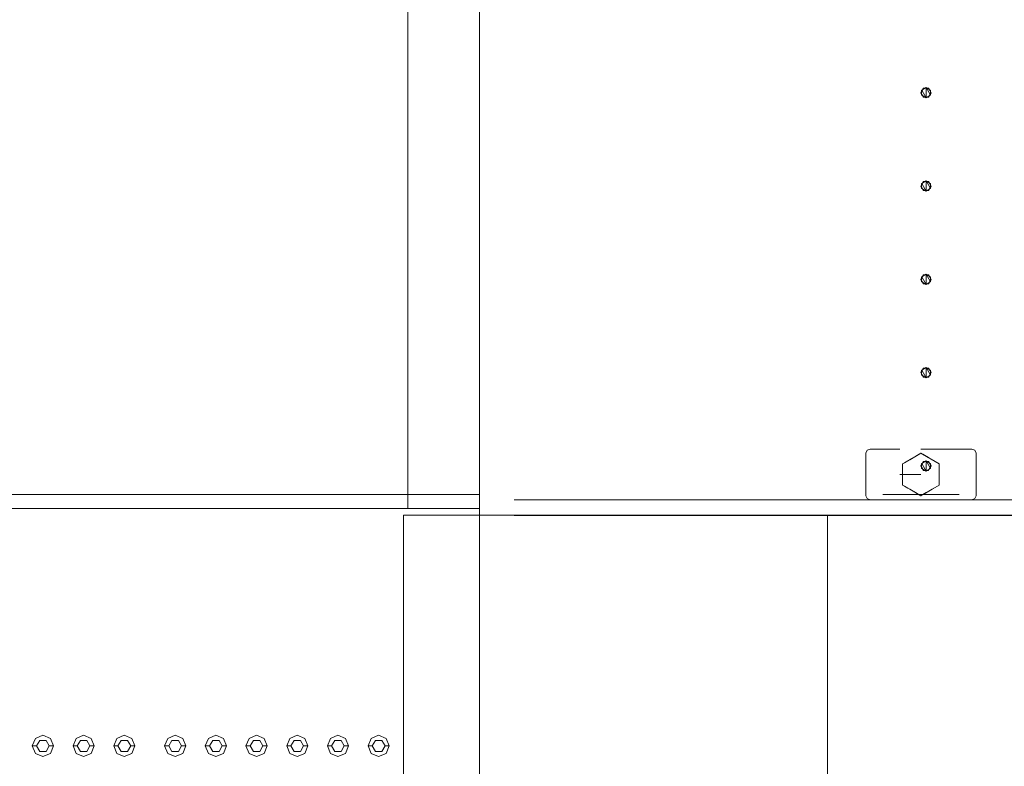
# Model space of a CAD drawing. Header units: millimetres. Extents: x 2 to 902, y -447 to 199.
# Tile 807 of 1056: x 14.32 to 16.64, y 187.87 to 189.63. Entities that reach past the tile are written whole.
import ezdxf

# ---------------------------------------------------------------- set-up
doc = ezdxf.new("R2010")
doc.units = ezdxf.units.MM
doc.header["$MEASUREMENT"] = 0
for name, color, linetype, lineweight in [('IFC-Corrimão-Contorno', 36, 'Continuous', 5), ('IFC-Elemento construtivo genérico-Contorno', 253, 'Continuous', 5), ('IFC-Laje-Contorno', 134, 'Continuous', 5), ('IFC-Parede padrão-Contorno', 44, 'Continuous', 5)]:
    doc.layers.add(name, color=color, linetype=linetype, lineweight=lineweight)

msp = doc.modelspace()

# ---------------------------------------------------------------- linework, layer by layer
at = {"layer": 'IFC-Corrimão-Contorno', "color": 7, "lineweight": 5}
for p, q in [((16.4471, 189.4614), (16.4531, 189.4718)), ((16.4471, 189.4614), (16.4531, 189.4718)), ((16.4471, 189.4614), (16.4508, 189.4678)), ((16.4471, 189.4614), (16.4494, 189.4655)), ((16.4487, 189.4674), (16.4515, 189.469)), ((16.4487, 189.4674), (16.4515, 189.469)), ((16.4487, 189.4674), (16.4496, 189.4658)), ((16.4487, 189.4642), (16.4487, 189.4674)), ((16.4487, 189.4674), (16.4496, 189.4658)), ((16.4487, 189.4642), (16.4487, 189.4674)), ((16.4487, 189.4586), (16.4487, 189.4642)), ((16.4487, 189.4586), (16.4487, 189.4642)), ((16.4494, 189.4655), (16.4531, 189.4718)), ((16.4496, 189.4658), (16.4591, 189.4494)), ((16.4496, 189.4658), (16.4591, 189.4494)), ((16.4508, 189.4678), (16.4531, 189.4718)), ((16.4515, 189.469), (16.4591, 189.4734)), ((16.4515, 189.469), (16.4591, 189.4734)), ((16.4531, 189.4718), (16.4651, 189.4718)), ((16.4531, 189.4718), (16.4578, 189.4718)), ((16.4531, 189.4718), (16.4651, 189.4718)), ((16.4531, 189.4718), (16.4604, 189.4718)), ((16.4578, 189.4718), (16.4651, 189.4718)), ((16.4591, 189.4734), (16.4686, 189.457)), ((16.4591, 189.4734), (16.4667, 189.469)), ((16.4591, 189.4494), (16.4591, 189.4734)), ((16.4591, 189.4734), (16.4686, 189.457)), ((16.4591, 189.4734), (16.4667, 189.469)), ((16.4604, 189.4718), (16.4651, 189.4718)), ((16.4651, 189.4718), (16.4711, 189.4614)), ((16.4651, 189.4718), (16.4688, 189.4655)), ((16.4651, 189.4718), (16.4711, 189.4614)), ((16.4651, 189.4718), (16.4688, 189.4655)), ((16.4667, 189.469), (16.4695, 189.4674)), ((16.4667, 189.469), (16.4695, 189.4674)), ((16.4688, 189.4655), (16.4711, 189.4614)), ((16.4688, 189.4655), (16.4711, 189.4614)), ((16.4695, 189.4642), (16.4695, 189.4674)), ((16.4695, 189.4642), (16.4695, 189.4674)), ((16.4695, 189.4586), (16.4695, 189.4642)), ((16.4695, 189.4586), (16.4695, 189.4642)), ((16.4471, 189.4614), (16.4531, 189.451)), ((16.4471, 189.4614), (16.4508, 189.4551)), ((16.4471, 189.4614), (16.4531, 189.451)), ((16.4471, 189.4614), (16.4494, 189.4574)), ((16.4487, 189.4554), (16.4487, 189.4586)), ((16.4487, 189.4554), (16.4487, 189.4586)), ((16.4487, 189.4554), (16.4515, 189.4538)), ((16.4487, 189.4554), (16.4515, 189.4538)), ((16.4494, 189.4574), (16.4531, 189.451)), ((16.4508, 189.4551), (16.4531, 189.451)), ((16.4515, 189.4538), (16.4591, 189.4494)), ((16.4515, 189.4538), (16.4591, 189.4494)), ((16.4531, 189.451), (16.4651, 189.451)), ((16.4531, 189.451), (16.4578, 189.451)), ((16.4531, 189.451), (16.4651, 189.451)), ((16.4531, 189.451), (16.4578, 189.451)), ((16.4578, 189.451), (16.4651, 189.451)), ((16.4578, 189.451), (16.4651, 189.451)), ((16.4591, 189.4494), (16.4667, 189.4538)), ((16.4591, 189.4494), (16.4667, 189.4538)), ((16.4651, 189.451), (16.4674, 189.4551)), ((16.4651, 189.451), (16.4674, 189.4551)), ((16.4667, 189.4538), (16.4695, 189.4554)), ((16.4667, 189.4538), (16.4695, 189.4554)), ((16.4673, 189.4549), (16.4711, 189.4614)), ((16.4673, 189.4549), (16.4685, 189.4569)), ((16.4674, 189.4551), (16.4711, 189.4614)), ((16.4686, 189.457), (16.4695, 189.4554)), ((16.4686, 189.457), (16.4695, 189.4554)), ((16.4695, 189.4554), (16.4695, 189.4586)), ((16.4695, 189.4554), (16.4695, 189.4586)), ((16.4471, 189.2414), (16.4531, 189.2518)), ((16.4471, 189.2414), (16.4531, 189.2518)), ((16.4471, 189.2414), (16.4508, 189.2478)), ((16.4471, 189.2414), (16.4494, 189.2455)), ((16.4471, 189.2414), (16.4531, 189.231)), ((16.4471, 189.2414), (16.4508, 189.2351)), ((16.4471, 189.2414), (16.4531, 189.231)), ((16.4471, 189.2414), (16.4494, 189.2374)), ((16.4487, 189.2474), (16.4515, 189.249)), ((16.4487, 189.2474), (16.4515, 189.249)), ((16.4487, 189.2474), (16.4496, 189.2458)), ((16.4487, 189.2442), (16.4487, 189.2474)), ((16.4487, 189.2474), (16.4496, 189.2458)), ((16.4487, 189.2442), (16.4487, 189.2474)), ((16.4487, 189.2386), (16.4487, 189.2442)), ((16.4487, 189.2386), (16.4487, 189.2442)), ((16.4487, 189.2354), (16.4487, 189.2386)), ((16.4487, 189.2354), (16.4487, 189.2386)), ((16.4487, 189.2354), (16.4515, 189.2338)), ((16.4487, 189.2354), (16.4515, 189.2338)), ((16.4494, 189.2455), (16.4531, 189.2518)), ((16.4494, 189.2374), (16.4531, 189.231)), ((16.4496, 189.2458), (16.4591, 189.2294)), ((16.4496, 189.2458), (16.4591, 189.2294)), ((16.4508, 189.2478), (16.4531, 189.2518)), ((16.4508, 189.2351), (16.4531, 189.231)), ((16.4515, 189.249), (16.4591, 189.2534)), ((16.4515, 189.249), (16.4591, 189.2534)), ((16.4515, 189.2338), (16.4591, 189.2294)), ((16.4515, 189.2338), (16.4591, 189.2294)), ((16.4531, 189.2518), (16.4651, 189.2518)), ((16.4531, 189.2518), (16.4578, 189.2518)), ((16.4531, 189.2518), (16.4651, 189.2518)), ((16.4531, 189.2518), (16.4604, 189.2518)), ((16.4531, 189.231), (16.4651, 189.231)), ((16.4531, 189.231), (16.4578, 189.231)), ((16.4531, 189.231), (16.4651, 189.231)), ((16.4531, 189.231), (16.4578, 189.231)), ((16.4578, 189.2518), (16.4651, 189.2518)), ((16.4578, 189.231), (16.4651, 189.231)), ((16.4578, 189.231), (16.4651, 189.231)), ((16.4591, 189.2534), (16.4686, 189.237)), ((16.4591, 189.2534), (16.4667, 189.249)), ((16.4591, 189.2294), (16.4591, 189.2534)), ((16.4591, 189.2534), (16.4686, 189.237)), ((16.4591, 189.2534), (16.4667, 189.249)), ((16.4591, 189.2294), (16.4667, 189.2338)), ((16.4591, 189.2294), (16.4667, 189.2338)), ((16.4604, 189.2518), (16.4651, 189.2518)), ((16.4651, 189.2518), (16.4711, 189.2414)), ((16.4651, 189.2518), (16.4688, 189.2455)), ((16.4651, 189.2518), (16.4711, 189.2414)), ((16.4651, 189.2518), (16.4688, 189.2455)), ((16.4651, 189.231), (16.4674, 189.2351)), ((16.4651, 189.231), (16.4674, 189.2351)), ((16.4651, 189.231), (16.4667, 189.2338)), ((16.4667, 189.249), (16.4695, 189.2474)), ((16.4667, 189.249), (16.4695, 189.2474)), ((16.4667, 189.2338), (16.4695, 189.2354)), ((16.4667, 189.2338), (16.4695, 189.2354)), ((16.4673, 189.2349), (16.4711, 189.2414)), ((16.4674, 189.2351), (16.4711, 189.2414)), ((16.4686, 189.237), (16.4695, 189.2386)), ((16.4686, 189.237), (16.4695, 189.2354)), ((16.4686, 189.237), (16.4695, 189.2354)), ((16.4688, 189.2455), (16.4711, 189.2414)), ((16.4688, 189.2455), (16.4711, 189.2414)), ((16.4695, 189.2442), (16.4695, 189.2474)), ((16.4695, 189.2442), (16.4695, 189.2474)), ((16.4695, 189.2386), (16.4695, 189.2442)), ((16.4695, 189.2386), (16.4695, 189.2442)), ((16.4695, 189.2354), (16.4695, 189.2386)), ((16.4695, 189.2354), (16.4695, 189.2386)), ((16.4471, 189.0214), (16.4531, 189.0318)), ((16.4471, 189.0214), (16.4508, 189.0278)), ((16.4471, 189.0214), (16.4497, 189.0259)), ((16.4471, 189.0214), (16.4494, 189.0255)), ((16.4487, 189.0274), (16.4515, 189.029)), ((16.4487, 189.0274), (16.4515, 189.029)), ((16.4487, 189.0274), (16.4496, 189.0258)), ((16.4487, 189.0242), (16.4487, 189.0274)), ((16.4487, 189.0274), (16.4496, 189.0258)), ((16.4487, 189.0242), (16.4487, 189.0274)), ((16.4487, 189.0186), (16.4487, 189.0242)), ((16.4487, 189.0186), (16.4487, 189.0242)), ((16.4494, 189.0255), (16.4531, 189.0318)), ((16.4496, 189.0258), (16.4591, 189.0094)), ((16.4496, 189.0258), (16.4591, 189.0094)), ((16.4508, 189.0278), (16.4531, 189.0318)), ((16.4509, 189.028), (16.4515, 189.029)), ((16.4515, 189.029), (16.4591, 189.0334)), ((16.4515, 189.029), (16.4591, 189.0334)), ((16.4531, 189.0318), (16.4651, 189.0318)), ((16.4531, 189.0318), (16.4578, 189.0318)), ((16.4531, 189.0318), (16.4651, 189.0318)), ((16.4531, 189.0318), (16.4604, 189.0318)), ((16.4578, 189.0318), (16.4651, 189.0318)), ((16.4591, 189.0334), (16.4686, 189.017)), ((16.4591, 189.0334), (16.4667, 189.029)), ((16.4591, 189.0094), (16.4591, 189.0334)), ((16.4591, 189.0334), (16.4686, 189.017)), ((16.4591, 189.0334), (16.4667, 189.029)), ((16.4604, 189.0318), (16.4651, 189.0318)), ((16.4651, 189.0318), (16.4711, 189.0214)), ((16.4651, 189.0318), (16.4688, 189.0255)), ((16.4651, 189.0318), (16.4711, 189.0214)), ((16.4651, 189.0318), (16.4688, 189.0255)), ((16.4667, 189.029), (16.4695, 189.0274)), ((16.4667, 189.029), (16.4695, 189.0274)), ((16.4688, 189.0255), (16.4711, 189.0214)), ((16.4688, 189.0255), (16.4711, 189.0214)), ((16.4695, 189.0242), (16.4695, 189.0274)), ((16.4695, 189.0242), (16.4695, 189.0274)), ((16.4695, 189.0186), (16.4695, 189.0242)), ((16.4695, 189.0186), (16.4695, 189.0242)), ((16.4471, 189.0214), (16.4531, 189.011)), ((16.4471, 189.0214), (16.4508, 189.0151)), ((16.4471, 189.0214), (16.4531, 189.011)), ((16.4471, 189.0214), (16.4494, 189.0174)), ((16.4487, 189.0154), (16.4487, 189.0186)), ((16.4487, 189.0154), (16.4487, 189.0186)), ((16.4487, 189.0154), (16.4515, 189.0138)), ((16.4487, 189.0154), (16.4515, 189.0138)), ((16.4494, 189.0174), (16.4531, 189.011)), ((16.4508, 189.0151), (16.4531, 189.011)), ((16.4515, 189.0138), (16.4591, 189.0094)), ((16.4515, 189.0138), (16.4591, 189.0094)), ((16.4531, 189.011), (16.4651, 189.011)), ((16.4531, 189.011), (16.4578, 189.011)), ((16.4531, 189.011), (16.4651, 189.011)), ((16.4531, 189.011), (16.4578, 189.011)), ((16.4578, 189.011), (16.4651, 189.011)), ((16.4578, 189.011), (16.4651, 189.011)), ((16.4591, 189.0094), (16.4667, 189.0138)), ((16.4591, 189.0094), (16.4667, 189.0138)), ((16.4651, 189.011), (16.4674, 189.0151)), ((16.4651, 189.011), (16.4674, 189.0151)), ((16.4667, 189.0138), (16.4695, 189.0154)), ((16.4667, 189.0138), (16.4695, 189.0154)), ((16.4667, 189.0138), (16.4673, 189.0149)), ((16.4673, 189.0149), (16.4711, 189.0214)), ((16.4674, 189.0151), (16.4711, 189.0214)), ((16.4686, 189.017), (16.4695, 189.0154)), ((16.4686, 189.017), (16.4695, 189.0154)), ((16.4695, 189.0154), (16.4695, 189.0186)), ((16.4695, 189.0154), (16.4695, 189.0186)), ((16.4515, 188.809), (16.4591, 188.8134)), ((16.4515, 188.809), (16.4591, 188.8134)), ((16.4591, 188.8134), (16.4686, 188.797)), ((16.4591, 188.8134), (16.4667, 188.809)), ((16.4591, 188.7894), (16.4591, 188.8134)), ((16.4591, 188.8134), (16.4686, 188.797)), ((16.4591, 188.8134), (16.4667, 188.809)), ((16.4471, 188.8014), (16.4531, 188.8118)), ((16.4471, 188.8014), (16.4531, 188.8118)), ((16.4471, 188.8014), (16.4508, 188.8078)), ((16.4471, 188.8014), (16.4494, 188.8055)), ((16.4471, 188.8014), (16.4531, 188.791)), ((16.4471, 188.8014), (16.4508, 188.7951)), ((16.4471, 188.8014), (16.4531, 188.791)), ((16.4471, 188.8014), (16.4494, 188.7974)), ((16.4487, 188.8074), (16.4515, 188.809)), ((16.4487, 188.8074), (16.4515, 188.809)), ((16.4487, 188.8074), (16.4496, 188.8058)), ((16.4487, 188.8042), (16.4487, 188.8074)), ((16.4487, 188.8074), (16.4496, 188.8058)), ((16.4487, 188.8042), (16.4487, 188.8074)), ((16.4487, 188.7986), (16.4487, 188.8042)), ((16.4487, 188.7986), (16.4487, 188.8042)), ((16.4487, 188.7954), (16.4487, 188.7986)), ((16.4487, 188.7954), (16.4487, 188.7986)), ((16.4487, 188.7954), (16.4515, 188.7938)), ((16.4487, 188.7954), (16.4515, 188.7938)), ((16.4494, 188.8055), (16.4531, 188.8118)), ((16.4494, 188.7974), (16.4531, 188.791)), ((16.4496, 188.8058), (16.4591, 188.7894)), ((16.4496, 188.8058), (16.4591, 188.7894)), ((16.4508, 188.8078), (16.4531, 188.8118)), ((16.4508, 188.7951), (16.4531, 188.791)), ((16.4515, 188.7938), (16.4591, 188.7894)), ((16.4515, 188.7938), (16.4591, 188.7894)), ((16.4531, 188.8118), (16.4651, 188.8118)), ((16.4531, 188.8118), (16.4578, 188.8118)), ((16.4531, 188.8118), (16.4651, 188.8118)), ((16.4531, 188.8118), (16.4604, 188.8118)), ((16.4531, 188.791), (16.4651, 188.791)), ((16.4531, 188.791), (16.4578, 188.791)), ((16.4531, 188.791), (16.4651, 188.791)), ((16.4531, 188.791), (16.4578, 188.791)), ((16.4578, 188.8118), (16.4651, 188.8118)), ((16.4578, 188.791), (16.4651, 188.791)), ((16.4578, 188.791), (16.4651, 188.791)), ((16.4591, 188.7894), (16.4667, 188.7938)), ((16.4591, 188.7894), (16.4667, 188.7938)), ((16.4604, 188.8118), (16.4651, 188.8118)), ((16.4651, 188.8118), (16.4711, 188.8014)), ((16.4651, 188.8118), (16.4688, 188.8055)), ((16.4651, 188.8118), (16.4711, 188.8014)), ((16.4651, 188.8118), (16.4688, 188.8055)), ((16.4651, 188.791), (16.4674, 188.7951)), ((16.4651, 188.791), (16.4674, 188.7951)), ((16.4651, 188.791), (16.4667, 188.7938)), ((16.4667, 188.809), (16.4695, 188.8074)), ((16.4667, 188.809), (16.4695, 188.8074)), ((16.4667, 188.7938), (16.4695, 188.7954)), ((16.4667, 188.7938), (16.4695, 188.7954)), ((16.4667, 188.7938), (16.4673, 188.7949)), ((16.4673, 188.7949), (16.4711, 188.8014)), ((16.4674, 188.7951), (16.4711, 188.8014)), ((16.4686, 188.797), (16.4695, 188.7986)), ((16.4686, 188.797), (16.4695, 188.7954)), ((16.4686, 188.797), (16.4695, 188.7954)), ((16.4688, 188.8055), (16.4711, 188.8014)), ((16.4688, 188.8055), (16.4711, 188.8014)), ((16.4695, 188.8042), (16.4695, 188.8074)), ((16.4695, 188.8042), (16.4695, 188.8074)), ((16.4695, 188.7986), (16.4695, 188.8042)), ((16.4695, 188.7986), (16.4695, 188.8042)), ((16.4695, 188.7954), (16.4695, 188.7986)), ((16.4695, 188.7954), (16.4695, 188.7986)), ((16.3171, 188.6114), (16.32, 188.6185)), ((16.3171, 188.6114), (16.32, 188.6185)), ((16.3171, 188.5114), (16.3171, 188.6114)), ((16.3171, 188.5114), (16.3171, 188.6114)), ((16.32, 188.6185), (16.3271, 188.6214)), ((16.32, 188.6185), (16.3271, 188.6214)), ((16.3271, 188.6214), (16.3971, 188.6214)), ((16.3271, 188.6214), (16.3971, 188.6214)), ((16.4165, 188.5938), (16.4365, 188.6053)), ((16.4207, 188.5962), (16.4471, 188.6114)), ((16.4207, 188.5962), (16.4405, 188.6076)), ((16.4405, 188.6076), (16.4471, 188.6114)), ((16.4471, 188.6214), (16.5671, 188.6214)), ((16.4471, 188.6214), (16.5671, 188.6214)), ((16.4471, 188.6114), (16.4529, 188.6081)), ((16.4471, 188.6114), (16.4513, 188.609)), ((16.4471, 188.6114), (16.4904, 188.5864)), ((16.4471, 188.6114), (16.464, 188.6017)), ((16.4513, 188.609), (16.4579, 188.6052)), ((16.4513, 188.609), (16.4555, 188.6066)), ((16.4555, 188.6066), (16.4645, 188.6014)), ((16.4555, 188.6066), (16.4598, 188.6041)), ((16.4598, 188.6041), (16.4796, 188.5927)), ((16.4598, 188.6041), (16.464, 188.6017)), ((16.5671, 188.6214), (16.5742, 188.6185)), ((16.5671, 188.6214), (16.5742, 188.6185)), ((16.5742, 188.6185), (16.5771, 188.6114)), ((16.5742, 188.6185), (16.5771, 188.6114)), ((16.5771, 188.5114), (16.5771, 188.6114)), ((16.5771, 188.5114), (16.5771, 188.6114)), ((16.4038, 188.5864), (16.4207, 188.5962)), ((16.4038, 188.5864), (16.4081, 188.5889)), ((16.4038, 188.5559), (16.4038, 188.5864)), ((16.4038, 188.5712), (16.4038, 188.5864)), ((16.4079, 188.5888), (16.4124, 188.5914)), ((16.4124, 188.5914), (16.4259, 188.5992)), ((16.4124, 188.5914), (16.4167, 188.5939)), ((16.4165, 188.5938), (16.4207, 188.5962)), ((16.4471, 188.5814), (16.4531, 188.5918)), ((16.4471, 188.5814), (16.4508, 188.5878)), ((16.4471, 188.5814), (16.4496, 188.5858)), ((16.4471, 188.5814), (16.4494, 188.5855)), ((16.4471, 188.5814), (16.4531, 188.571)), ((16.4471, 188.5814), (16.4508, 188.5751)), ((16.4471, 188.5814), (16.4531, 188.571)), ((16.4471, 188.5814), (16.4494, 188.5774)), ((16.4487, 188.5874), (16.4515, 188.589)), ((16.4487, 188.5874), (16.4515, 188.589)), ((16.4487, 188.5874), (16.4496, 188.5858)), ((16.4487, 188.5842), (16.4487, 188.5874)), ((16.4487, 188.5874), (16.4496, 188.5858)), ((16.4487, 188.5842), (16.4487, 188.5874)), ((16.4487, 188.5786), (16.4487, 188.5842)), ((16.4487, 188.5786), (16.4487, 188.5842)), ((16.4494, 188.5855), (16.4531, 188.5918)), ((16.4496, 188.5858), (16.4591, 188.5694)), ((16.4496, 188.5858), (16.4591, 188.5694)), ((16.4497, 188.5859), (16.4509, 188.5879)), ((16.4508, 188.5878), (16.4531, 188.5918)), ((16.4515, 188.589), (16.4591, 188.5934)), ((16.4515, 188.589), (16.4591, 188.5934)), ((16.4515, 188.589), (16.4531, 188.5918)), ((16.4531, 188.5918), (16.4651, 188.5918)), ((16.4531, 188.5918), (16.4578, 188.5918)), ((16.4531, 188.5918), (16.4651, 188.5918)), ((16.4531, 188.5918), (16.4604, 188.5918)), ((16.4578, 188.5918), (16.4651, 188.5918)), ((16.4591, 188.5934), (16.4686, 188.577)), ((16.4591, 188.5934), (16.4667, 188.589)), ((16.4591, 188.5694), (16.4591, 188.5934)), ((16.4591, 188.5934), (16.4686, 188.577)), ((16.4591, 188.5934), (16.4667, 188.589)), ((16.4604, 188.5918), (16.4651, 188.5918)), ((16.464, 188.6017), (16.4904, 188.5864)), ((16.464, 188.6017), (16.4904, 188.5864)), ((16.4651, 188.5918), (16.4711, 188.5814)), ((16.4651, 188.5918), (16.4688, 188.5855)), ((16.4651, 188.5918), (16.4711, 188.5814)), ((16.4651, 188.5918), (16.4688, 188.5855)), ((16.4667, 188.589), (16.4695, 188.5874)), ((16.4667, 188.589), (16.4695, 188.5874)), ((16.4673, 188.5749), (16.4711, 188.5814)), ((16.4674, 188.5751), (16.4711, 188.5814)), ((16.4688, 188.5855), (16.4711, 188.5814)), ((16.4688, 188.5855), (16.4711, 188.5814)), ((16.4695, 188.5842), (16.4695, 188.5874)), ((16.4695, 188.5842), (16.4695, 188.5874)), ((16.4695, 188.5786), (16.4695, 188.5842)), ((16.4695, 188.5786), (16.4695, 188.5842)), ((16.4904, 188.5559), (16.4904, 188.5864)), ((16.4904, 188.5712), (16.4904, 188.5864)), ((16.3971, 188.5614), (16.4471, 188.5614)), ((16.3971, 188.5614), (16.4471, 188.5614)), ((16.4038, 188.5517), (16.4038, 188.5712)), ((16.4487, 188.5754), (16.4487, 188.5786)), ((16.4487, 188.5754), (16.4487, 188.5786)), ((16.4487, 188.5754), (16.4515, 188.5738)), ((16.4487, 188.5754), (16.4515, 188.5738)), ((16.4494, 188.5774), (16.4531, 188.571)), ((16.4508, 188.5751), (16.4531, 188.571)), ((16.4515, 188.5738), (16.4591, 188.5694)), ((16.4515, 188.5738), (16.4591, 188.5694)), ((16.4531, 188.571), (16.4651, 188.571)), ((16.4531, 188.571), (16.4578, 188.571)), ((16.4531, 188.571), (16.4651, 188.571)), ((16.4531, 188.571), (16.4578, 188.571)), ((16.4578, 188.571), (16.4651, 188.571)), ((16.4578, 188.571), (16.4651, 188.571)), ((16.4591, 188.5694), (16.4667, 188.5738)), ((16.4591, 188.5694), (16.4667, 188.5738)), ((16.4651, 188.571), (16.4674, 188.5751)), ((16.4651, 188.571), (16.4674, 188.5751)), ((16.4667, 188.5738), (16.4695, 188.5754)), ((16.4667, 188.5738), (16.4695, 188.5754)), ((16.4667, 188.5738), (16.4673, 188.5749)), ((16.4686, 188.577), (16.4695, 188.5754)), ((16.4686, 188.577), (16.4695, 188.5754)), ((16.4695, 188.5754), (16.4695, 188.5786)), ((16.4695, 188.5754), (16.4695, 188.5786)), ((16.4904, 188.5559), (16.4904, 188.5712)), ((16.4038, 188.551), (16.4038, 188.5559)), ((16.4038, 188.5364), (16.4038, 188.5517)), ((16.4038, 188.5462), (16.4038, 188.551)), ((16.4038, 188.5413), (16.4038, 188.5462)), ((16.4038, 188.5364), (16.4038, 188.5413)), ((16.4038, 188.5364), (16.408, 188.534)), ((16.4038, 188.5364), (16.4302, 188.5212)), ((16.408, 188.534), (16.4122, 188.5316)), ((16.464, 188.5212), (16.4904, 188.5364)), ((16.4735, 188.5267), (16.4904, 188.5364)), ((16.4904, 188.551), (16.4904, 188.5559)), ((16.4904, 188.5364), (16.4904, 188.5559)), ((16.4904, 188.5462), (16.4904, 188.551)), ((16.4904, 188.5413), (16.4904, 188.5462)), ((16.4904, 188.5364), (16.4904, 188.5413)), ((16.3171, 188.5114), (16.32, 188.5044)), ((16.3171, 188.5114), (16.32, 188.5044)), ((16.4122, 188.5316), (16.4165, 188.5291)), ((16.4165, 188.5291), (16.4363, 188.5177)), ((16.4165, 188.5291), (16.4207, 188.5267)), ((16.4207, 188.5267), (16.4363, 188.5177)), ((16.4207, 188.5267), (16.4471, 188.5114)), ((16.4302, 188.5212), (16.4471, 188.5114)), ((16.4471, 188.5114), (16.4537, 188.5152)), ((16.4471, 188.5114), (16.4512, 188.5138)), ((16.4512, 188.5138), (16.4577, 188.5176)), ((16.4512, 188.5138), (16.4554, 188.5162)), ((16.4537, 188.5152), (16.4735, 188.5267)), ((16.4554, 188.5162), (16.4684, 188.5237)), ((16.4554, 188.5162), (16.4597, 188.5187)), ((16.4597, 188.5187), (16.4794, 188.5301)), ((16.4597, 188.5187), (16.464, 188.5212)), ((16.5742, 188.5044), (16.5771, 188.5114)), ((16.5742, 188.5044), (16.5771, 188.5114)), ((16.32, 188.5044), (16.3271, 188.5014)), ((16.32, 188.5044), (16.3271, 188.5014)), ((16.3271, 188.5014), (16.5671, 188.5014)), ((16.3271, 188.5014), (16.5671, 188.5014)), ((16.5671, 188.5014), (16.5742, 188.5044)), ((16.5671, 188.5014), (16.5742, 188.5044))]:
    msp.add_line(p, q, dxfattribs=at)
at = {"layer": 'IFC-Elemento construtivo genérico-Contorno', "color": 7, "lineweight": 5}
for p, q in [((14.3508, 187.9214), (14.3581, 187.939)), ((14.3581, 187.939), (14.3758, 187.9464)), ((14.3608, 187.9214), (14.3683, 187.9343)), ((14.3683, 187.9343), (14.3833, 187.9343)), ((14.3758, 187.9464), (14.3935, 187.939)), ((14.3833, 187.9343), (14.3908, 187.9214)), ((14.3935, 187.939), (14.4008, 187.9214)), ((14.4468, 187.9214), (14.4541, 187.939)), ((14.4541, 187.939), (14.4718, 187.9464)), ((14.4568, 187.9214), (14.4643, 187.9343)), ((14.4643, 187.9343), (14.4793, 187.9343)), ((14.4718, 187.9464), (14.4895, 187.939)), ((14.4793, 187.9343), (14.4868, 187.9214)), ((14.4895, 187.939), (14.4968, 187.9214)), ((14.5428, 187.9214), (14.5501, 187.939)), ((14.5501, 187.939), (14.5678, 187.9464)), ((14.5528, 187.9214), (14.5603, 187.9343)), ((14.5603, 187.9343), (14.5753, 187.9343)), ((14.5678, 187.9464), (14.5855, 187.939)), ((14.5753, 187.9343), (14.5828, 187.9214)), ((14.5855, 187.939), (14.5928, 187.9214)), ((14.6628, 187.9214), (14.6701, 187.939)), ((14.6701, 187.939), (14.6878, 187.9464)), ((14.6728, 187.9214), (14.6803, 187.9343)), ((14.6803, 187.9343), (14.6953, 187.9343)), ((14.6878, 187.9464), (14.7055, 187.939)), ((14.6953, 187.9343), (14.7028, 187.9214)), ((14.7055, 187.939), (14.7128, 187.9214)), ((14.7588, 187.9214), (14.7661, 187.939)), ((14.7661, 187.939), (14.7838, 187.9464)), ((14.7688, 187.9214), (14.7763, 187.9343)), ((14.7763, 187.9343), (14.7913, 187.9343)), ((14.7838, 187.9464), (14.8015, 187.939)), ((14.7913, 187.9343), (14.7988, 187.9214)), ((14.8015, 187.939), (14.8088, 187.9214)), ((14.8548, 187.9214), (14.8621, 187.939)), ((14.8621, 187.939), (14.8798, 187.9464)), ((14.8648, 187.9214), (14.8723, 187.9343)), ((14.8723, 187.9343), (14.8873, 187.9343)), ((14.8798, 187.9464), (14.8975, 187.939)), ((14.8873, 187.9343), (14.8948, 187.9214)), ((14.8975, 187.939), (14.9048, 187.9214)), ((14.9508, 187.9214), (14.9581, 187.939)), ((14.9581, 187.939), (14.9758, 187.9464)), ((14.9608, 187.9214), (14.9683, 187.9343)), ((14.9683, 187.9343), (14.9833, 187.9343)), ((14.9758, 187.9464), (14.9935, 187.939)), ((14.9833, 187.9343), (14.9908, 187.9214)), ((14.9935, 187.939), (15.0008, 187.9214)), ((15.0468, 187.9214), (15.0541, 187.939)), ((15.0541, 187.939), (15.0718, 187.9464)), ((15.0568, 187.9214), (15.0643, 187.9343)), ((15.0643, 187.9343), (15.0793, 187.9343)), ((15.0718, 187.9464), (15.0895, 187.939)), ((15.0793, 187.9343), (15.0868, 187.9214)), ((15.0895, 187.939), (15.0968, 187.9214)), ((15.1428, 187.9214), (15.1501, 187.939)), ((15.1501, 187.939), (15.1678, 187.9464)), ((15.1528, 187.9214), (15.1603, 187.9343)), ((15.1603, 187.9343), (15.1753, 187.9343)), ((15.1678, 187.9464), (15.1855, 187.939)), ((15.1753, 187.9343), (15.1828, 187.9214)), ((15.1855, 187.939), (15.1928, 187.9214)), ((14.3508, 187.9214), (14.3608, 187.9214)), ((14.3508, 187.9214), (14.3581, 187.9037)), ((14.3608, 187.9214), (14.3683, 187.9084)), ((14.3683, 187.9084), (14.3833, 187.9084)), ((14.3833, 187.9084), (14.3908, 187.9214)), ((14.3908, 187.9214), (14.4008, 187.9214)), ((14.3935, 187.9037), (14.4008, 187.9214)), ((14.4468, 187.9214), (14.4568, 187.9214)), ((14.4468, 187.9214), (14.4541, 187.9037)), ((14.4568, 187.9214), (14.4643, 187.9084)), ((14.4643, 187.9084), (14.4793, 187.9084)), ((14.4793, 187.9084), (14.4868, 187.9214)), ((14.4868, 187.9214), (14.4968, 187.9214)), ((14.4895, 187.9037), (14.4968, 187.9214)), ((14.5428, 187.9214), (14.5528, 187.9214)), ((14.5428, 187.9214), (14.5501, 187.9037)), ((14.5528, 187.9214), (14.5603, 187.9084)), ((14.5603, 187.9084), (14.5753, 187.9084)), ((14.5753, 187.9084), (14.5828, 187.9214)), ((14.5828, 187.9214), (14.5928, 187.9214)), ((14.5855, 187.9037), (14.5928, 187.9214)), ((14.6628, 187.9214), (14.6728, 187.9214)), ((14.6628, 187.9214), (14.6701, 187.9037)), ((14.6728, 187.9214), (14.6803, 187.9084)), ((14.6803, 187.9084), (14.6953, 187.9084)), ((14.6953, 187.9084), (14.7028, 187.9214)), ((14.7028, 187.9214), (14.7128, 187.9214)), ((14.7055, 187.9037), (14.7128, 187.9214)), ((14.7588, 187.9214), (14.7688, 187.9214)), ((14.7588, 187.9214), (14.7661, 187.9037)), ((14.7688, 187.9214), (14.7763, 187.9084)), ((14.7763, 187.9084), (14.7913, 187.9084)), ((14.7913, 187.9084), (14.7988, 187.9214)), ((14.7988, 187.9214), (14.8088, 187.9214)), ((14.8015, 187.9037), (14.8088, 187.9214)), ((14.8548, 187.9214), (14.8648, 187.9214)), ((14.8548, 187.9214), (14.8621, 187.9037)), ((14.8648, 187.9214), (14.8723, 187.9084)), ((14.8723, 187.9084), (14.8873, 187.9084)), ((14.8873, 187.9084), (14.8948, 187.9214)), ((14.8948, 187.9214), (14.9048, 187.9214)), ((14.8975, 187.9037), (14.9048, 187.9214)), ((14.9508, 187.9214), (14.9608, 187.9214)), ((14.9508, 187.9214), (14.9581, 187.9037)), ((14.9608, 187.9214), (14.9683, 187.9084)), ((14.9683, 187.9084), (14.9833, 187.9084)), ((14.9833, 187.9084), (14.9908, 187.9214)), ((14.9908, 187.9214), (15.0008, 187.9214)), ((14.9935, 187.9037), (15.0008, 187.9214)), ((15.0468, 187.9214), (15.0568, 187.9214)), ((15.0468, 187.9214), (15.0541, 187.9037)), ((15.0568, 187.9214), (15.0643, 187.9084)), ((15.0643, 187.9084), (15.0793, 187.9084)), ((15.0793, 187.9084), (15.0868, 187.9214)), ((15.0868, 187.9214), (15.0968, 187.9214)), ((15.0895, 187.9037), (15.0968, 187.9214)), ((15.1428, 187.9214), (15.1528, 187.9214)), ((15.1428, 187.9214), (15.1501, 187.9037)), ((15.1528, 187.9214), (15.1603, 187.9084)), ((15.1603, 187.9084), (15.1753, 187.9084)), ((15.1753, 187.9084), (15.1828, 187.9214)), ((15.1828, 187.9214), (15.1928, 187.9214)), ((15.1855, 187.9037), (15.1928, 187.9214)), ((14.3581, 187.9037), (14.3758, 187.8964)), ((14.3758, 187.8964), (14.3935, 187.9037)), ((14.4541, 187.9037), (14.4718, 187.8964)), ((14.4718, 187.8964), (14.4895, 187.9037)), ((14.5501, 187.9037), (14.5678, 187.8964)), ((14.5678, 187.8964), (14.5855, 187.9037)), ((14.6701, 187.9037), (14.6878, 187.8964)), ((14.6878, 187.8964), (14.7055, 187.9037)), ((14.7661, 187.9037), (14.7838, 187.8964)), ((14.7838, 187.8964), (14.8015, 187.9037)), ((14.8621, 187.9037), (14.8798, 187.8964)), ((14.8798, 187.8964), (14.8975, 187.9037)), ((14.9581, 187.9037), (14.9758, 187.8964)), ((14.9758, 187.8964), (14.9935, 187.9037)), ((15.0541, 187.9037), (15.0718, 187.8964)), ((15.0718, 187.8964), (15.0895, 187.9037)), ((15.1501, 187.9037), (15.1678, 187.8964)), ((15.1678, 187.8964), (15.1855, 187.9037))]:
    msp.add_line(p, q, dxfattribs=at)
at = {"layer": 'IFC-Laje-Contorno', "color": 7, "lineweight": 5}
for p, q in [((15.4057, 185.9737), (15.4057, 192.0852)), ((15.2366, 188.4814), (15.2366, 189.8671)), ((8.8416, 188.5144), (15.4057, 188.5144)), ((15.4057, 188.4652), (15.4057, 188.5144)), ((15.4871, 188.5014), (16.3271, 188.5014)), ((16.5671, 188.5014), (29.6871, 188.5014)), ((12.321, 188.4813), (15.4057, 188.4813)), ((15.4057, 151.3057), (15.4057, 188.4813)), ((15.4871, 188.4647), (29.6871, 188.4647))]:
    msp.add_line(p, q, dxfattribs=at)
at = {"layer": 'IFC-Parede padrão-Contorno', "color": 7, "lineweight": 5}
for p, q in [((16.3571, 188.5144), (16.4523, 188.5144)), ((16.4523, 188.5144), (16.5371, 188.5144)), ((15.2265, 188.4652), (15.8671, 188.4652)), ((15.2265, 186.7734), (15.2265, 188.4652)), ((15.8671, 188.4652), (16.2265, 188.4652)), ((16.2265, 186.7734), (16.2265, 188.4652)), ((16.2265, 188.4652), (24.2106, 188.4652))]:
    msp.add_line(p, q, dxfattribs=at)

doc.saveas('drawing.dxf')
